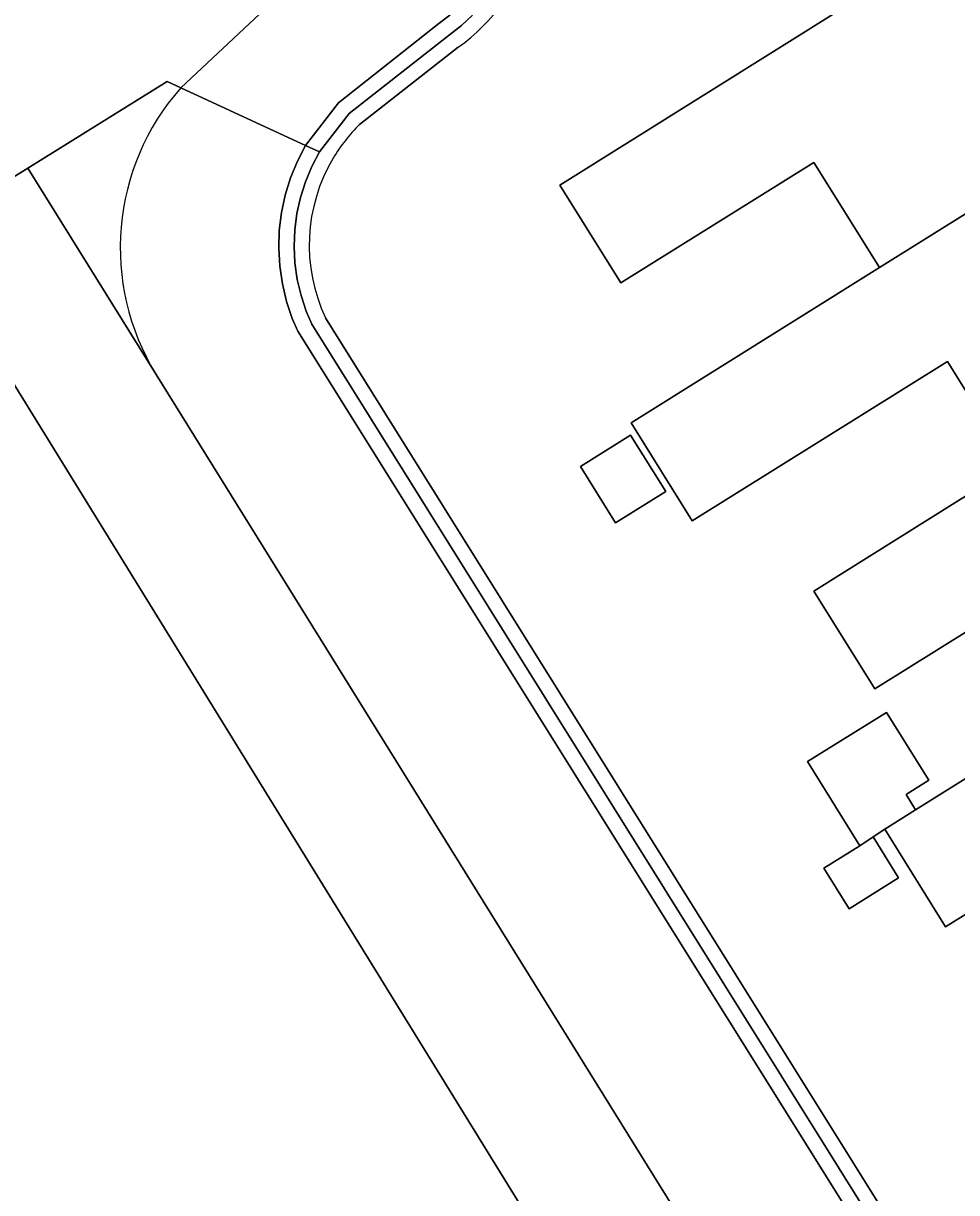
# Model space of a CAD drawing. Extents: x 158835 to 160077, y 386387 to 387778.
# Drawn here: x 159091.11 to 159128.32, y 386874.1 to 386920.69 of the extents above; entities that cross this region are included whole.
import ezdxf

# ---------------------------------------------------------------- set-up
doc = ezdxf.new("R2010")
doc.units = 0
for name, color, linetype in [('IMGEO_Berm_groen', 7, 'Continuous'), ('IMGEO_Erf', 7, 'Continuous'), ('IMGEO_Groenvoorziening', 7, 'Continuous'), ('IMGEO_Hek', 7, 'Continuous'), ('IMGEO_Loofbos', 7, 'Continuous'), ('IMGEO_Pand', 7, 'Continuous')]:
    doc.layers.add(name, color=color, linetype=linetype)

msp = doc.modelspace()

# ---------------------------------------------------------------- linework, layer by layer
at = {"layer": 'IMGEO_Berm_groen'}
for points in [[(159096.401, 386906.705), (159091.296, 386914.922), (159067.709, 386900.255), (159067.552, 386900.158), (159076.413, 386885.966), (159075.363, 386885.31), (159125.228, 386805.37)], [(159148.14, 386823.428), (159096.401, 386906.705)]]:
    msp.add_lwpolyline(points, dxfattribs=at)
msp.add_lwpolyline([(159142.528, 386822.4), (159123.048, 386814.194), (159109.025, 386833.71), (159070.867, 386896.72), (159089.158, 386908.868)], close=True, dxfattribs=at)
at = {"layer": 'IMGEO_Erf'}
for points in [[(159017.609, 386977.869), (159028.298, 386960.742), (159031.942, 386954.904), (159046.121, 386932.132), (159052.526, 386921.891), (159061.292, 386907.837), (159061.438, 386907.918), (159066.583, 386899.738), (159066.666, 386899.609), (159066.88, 386899.741), (159067.552, 386900.158), (159067.709, 386900.255), (159091.296, 386914.922), (159096.847, 386918.374), (159097.39, 386918.123), (159105.16, 386925.412)], [(159136.501, 386901.311), (159125.05, 386894.177), (159122.623, 386898.073), (159130.562, 386903.037), (159127.954, 386907.217), (159117.771, 386900.875), (159115.339, 386904.78), (159125.239, 386910.966), (159122.629, 386915.15), (159114.935, 386910.349), (159112.501, 386914.25), (159123.926, 386921.395), (159120.013, 386927.734), (159119.935, 386927.687), (159121.909, 386924.436), (159118.69, 386922.482), (159116.984, 386925.293), (159116.716, 386925.733), (159114.673, 386924.489), (159112.065, 386922.841), (159111.801, 386923.181), (159111.302, 386923.823)], [(159108.451, 386919.739), (159104.518, 386916.668)], [(159103.157, 386908.962), (159154.526, 386826.749)], [(159141.564, 386893.214), (159127.877, 386884.692), (159125.452, 386888.588), (159124.985, 386888.278), (159126.005, 386886.64), (159124.028, 386885.41), (159123.019, 386887.031), (159124.458, 386887.927), (159122.373, 386891.275), (159125.523, 386893.238), (159127.208, 386890.532), (159126.3, 386889.967), (159126.681, 386889.356), (159139.113, 386897.119)]]:
    msp.add_lwpolyline(points, dxfattribs=at)
msp.add_lwpolyline([(159114.717, 386900.793), (159113.318, 386903.04), (159115.321, 386904.287), (159116.72, 386902.041)], close=True, dxfattribs=at)
for centre, radius, start, end in [((159104.188, 386925.752), 7.371, 305.3341, 344.8289), ((159109.264, 386911.861), 6.755, 134.6325, 149.1585), ((159109.273, 386911.855), 6.766, 149.157, 205.3177)]:
    msp.add_arc(centre, radius, start, end, dxfattribs=at)
at = {"layer": 'IMGEO_Groenvoorziening'}
for points in [[(159109.022, 386921.017), (159108.58, 386920.602), (159108.103, 386920.228), (159104.096, 386917.095), (159102.915, 386915.575), (159102.608, 386914.992), (159102.355, 386914.384), (159102.156, 386913.756), (159102.015, 386913.113), (159101.932, 386912.46), (159101.907, 386911.802), (159101.941, 386911.144), (159102.034, 386910.492), (159102.185, 386909.851), (159102.393, 386909.226), (159102.615, 386908.705), (159154.046, 386826.389)], [(159108.111, 386921.014), (159107.676, 386920.687), (159103.677, 386917.524), (159102.365, 386915.829), (159102.915, 386915.575), (159104.096, 386917.095), (159108.103, 386920.228), (159108.58, 386920.602), (159109.022, 386921.017)], [(159104.518, 386916.668), (159108.451, 386919.739)], [(159097.39, 386918.123), (159096.847, 386918.374), (159091.296, 386914.922), (159096.401, 386906.705)], [(159153.383, 386826.367), (159102.052, 386908.422), (159101.832, 386908.935), (159101.604, 386909.612), (159101.437, 386910.307), (159101.332, 386911.014), (159101.291, 386911.728), (159101.315, 386912.442), (159101.402, 386913.152), (159101.551, 386913.851), (159101.763, 386914.534), (159102.035, 386915.195), (159102.365, 386915.829), (159097.39, 386918.123)], [(159154.046, 386826.389), (159102.615, 386908.705), (159102.393, 386909.226), (159102.185, 386909.851), (159102.034, 386910.492), (159101.941, 386911.144), (159101.907, 386911.802), (159101.932, 386912.46), (159102.015, 386913.113), (159102.156, 386913.756), (159102.355, 386914.384), (159102.608, 386914.992), (159102.915, 386915.575), (159102.365, 386915.829), (159102.035, 386915.195), (159101.763, 386914.534), (159101.551, 386913.851), (159101.402, 386913.152), (159101.315, 386912.442), (159101.291, 386911.728), (159101.332, 386911.014), (159101.437, 386910.307), (159101.604, 386909.612), (159101.832, 386908.935), (159102.052, 386908.422), (159153.383, 386826.367)], [(159154.526, 386826.749), (159103.157, 386908.962)], [(159096.401, 386906.705), (159148.14, 386823.428)]]:
    msp.add_lwpolyline(points, dxfattribs=at)
for centre, radius, start, end in [((159104.188, 386925.752), 7.371, 305.3341, 344.8289), ((159104.596, 386911.747), 9.622, 138.4966, 211.6025), ((159104.596, 386911.747), 9.622, 138.4966, 211.6025), ((159109.264, 386911.861), 6.755, 134.6325, 149.1585), ((159109.273, 386911.855), 6.766, 149.157, 205.3177)]:
    msp.add_arc(centre, radius, start, end, dxfattribs=at)
at = {"layer": 'IMGEO_Hek'}
for points in [[(159091.296, 386914.922), (159096.847, 386918.374), (159097.39, 386918.123)], [(159097.39, 386918.123), (159102.365, 386915.829)], [(159102.365, 386915.829), (159102.915, 386915.575)], [(159067.709, 386900.255), (159091.296, 386914.922)], [(159096.401, 386906.705), (159091.296, 386914.922)]]:
    msp.add_lwpolyline(points, dxfattribs=at)
at = {"layer": 'IMGEO_Loofbos'}
msp.add_lwpolyline([(159105.16, 386925.412), (159097.39, 386918.123), (159102.365, 386915.829), (159103.677, 386917.524), (159107.676, 386920.687), (159108.111, 386921.014), (159108.514, 386921.378), (159108.884, 386921.777), (159109.216, 386922.207), (159109.509, 386922.665), (159109.759, 386923.147), (159109.966, 386923.65), (159110.127, 386924.17), (159110.24, 386924.701), (159110.306, 386925.241), (159110.323, 386925.784), (159110.292, 386926.327), (159110.212, 386926.865), (159110.085, 386927.393), (159109.911, 386927.908), (159109.791, 386928.194), (159065.319, 387000)], dxfattribs=at)
msp.add_lwpolyline([(159123.048, 386814.194), (159142.528, 386822.4), (159089.158, 386908.868), (159070.867, 386896.72), (159109.025, 386833.71)], close=True, dxfattribs=at)
at = {"layer": 'IMGEO_Pand'}
for points in [[(159123.926, 386921.395), (159112.501, 386914.25), (159114.935, 386910.349), (159122.629, 386915.15), (159125.239, 386910.966), (159128.984, 386913.306), (159129.063, 386913.179), (159135.679, 386917.307), (159135.599, 386917.434), (159134.92, 386917.01), (159132.297, 386921.208), (159132.976, 386921.632), (159130.533, 386925.542)], [(159129.063, 386913.179), (159128.984, 386913.306), (159125.239, 386910.966), (159115.339, 386904.78), (159117.771, 386900.875), (159127.954, 386907.217), (159130.562, 386903.037), (159134.051, 386905.219), (159134.13, 386905.092), (159140.738, 386909.207), (159140.659, 386909.334), (159139.981, 386908.911), (159137.358, 386913.109), (159138.036, 386913.533), (159135.679, 386917.307)], [(159134.13, 386905.092), (159134.051, 386905.219), (159130.562, 386903.037), (159122.623, 386898.073), (159125.05, 386894.177), (159136.501, 386901.311), (159139.113, 386897.119), (159139.192, 386896.992), (159145.8, 386901.108), (159145.72, 386901.235), (159145.041, 386900.811), (159142.418, 386905.009), (159143.097, 386905.433), (159140.738, 386909.207)], [(159113.318, 386903.04), (159114.717, 386900.793), (159116.72, 386902.041), (159115.321, 386904.287)], [(159141.564, 386893.214), (159144.169, 386889.03), (159144.248, 386888.903), (159150.855, 386893.016), (159150.775, 386893.144), (159150.097, 386892.72), (159147.479, 386896.91), (159148.157, 386897.334), (159145.8, 386901.108), (159139.192, 386896.992), (159139.113, 386897.119), (159126.681, 386889.356), (159125.452, 386888.588), (159127.877, 386884.692)], [(159124.458, 386887.927), (159124.985, 386888.278), (159125.452, 386888.588), (159126.681, 386889.356), (159126.3, 386889.967), (159127.208, 386890.532), (159125.523, 386893.238), (159122.373, 386891.275)], [(159124.985, 386888.278), (159124.458, 386887.927), (159123.019, 386887.031), (159124.028, 386885.41), (159126.005, 386886.64)]]:
    msp.add_lwpolyline(points, close=True, dxfattribs=at)

doc.saveas('drawing.dxf')
